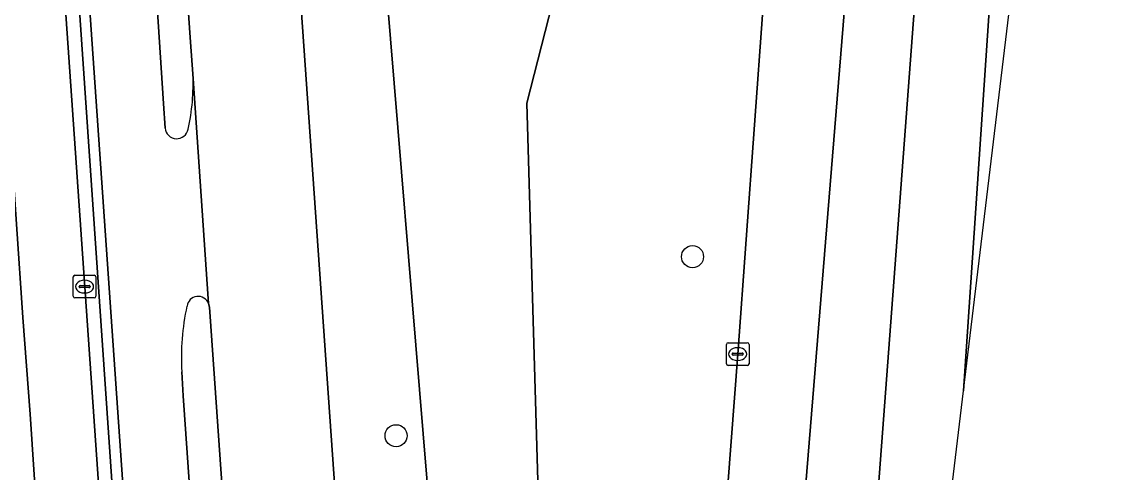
# Model space of a CAD drawing. Extents: x 161248 to 161848, y 384871 to 385383.
# Drawn here: x 161799.67 to 161848.41, y 385306.57 to 385326.51 of the extents above; entities that cross this region are included whole.
import ezdxf

# ---------------------------------------------------------------- set-up
doc = ezdxf.new("R2010")
doc.units = 0
for name, color, linetype in [('IMGEO_Berm_groen', 7, 'Continuous'), ('IMGEO_Berm_open', 7, 'Continuous'), ('IMGEO_Boom', 7, 'Continuous'), ('IMGEO_Fietspad_open', 7, 'Continuous'), ('IMGEO_Groenvoorziening', 7, 'Continuous'), ('IMGEO_Kolk', 7, 'Continuous'), ('IMGEO_Muur', 7, 'Continuous'), ('IMGEO_Rijbaan_regionaal_gesloten', 7, 'Continuous'), ('IMGEO_Voetpad_open', 7, 'Continuous')]:
    doc.layers.add(name, color=color, linetype=linetype)

msp = doc.modelspace()

# ---------------------------------------------------------------- linework, layer by layer
at = {"layer": 'IMGEO_Berm_groen'}
for points in [[(161812.969, 385355.46), (161812.468, 385351.533), (161810.363, 385351.383), (161810.451, 385350.052), (161811.078, 385340.796), (161817.448, 385250), (161818.054, 385241.62), (161819.519, 385220.338), (161820.763, 385202.038)], [(161832.415, 385338.59), (161830.939, 385351.516), (161830.805, 385352.903), (161829.794, 385352.948), (161829.262, 385352.972), (161828.775, 385352.994), (161827.957, 385346.444), (161827.714, 385344.496), (161826.852, 385340.216), (161824.925, 385332.823), (161823.326, 385328.009), (161822.02, 385322.916), (161823.145, 385284.452), (161823.031, 385250), (161823.001, 385241.01), (161822.257, 385250), (161815.82, 385327.746), (161816.166, 385334.74)], [(161822.02, 385322.916), (161823.326, 385328.009), (161824.925, 385332.823), (161826.852, 385340.216), (161827.714, 385344.496), (161827.957, 385346.444), (161820.884, 385348.462), (161820.852, 385348.089)], [(161816.166, 385334.74), (161815.82, 385327.746), (161822.257, 385250), (161823.001, 385241.01), (161823.031, 385250), (161823.145, 385284.452), (161822.02, 385322.916)], [(161825.632, 385244.355), (161825.773, 385247.608), (161826.033, 385250), (161826.86, 385257.604), (161828.314, 385273.073), (161828.725, 385278.097), (161829.723, 385290.378), (161831.359, 385311.824), (161832.467, 385327.037)]]:
    msp.add_lwpolyline(points, dxfattribs=at)
at = {"layer": 'IMGEO_Berm_open'}
for points in [[(161805.369, 385351.08), (161805.133, 385351.414), (161804.687, 385351.542), (161804.294, 385351.353), (161804.115, 385350.912), (161805.94, 385322.912), (161806.008, 385321.812)], [(161807.239, 385324.211), (161807.138, 385325.616), (161805.369, 385351.08)], [(161808.13, 385311.584), (161807.968, 385313.899), (161807.935, 385314.055)], [(161815.94, 385200.171), (161808.13, 385311.584)], [(161806.751, 385311.045), (161806.814, 385309.979), (161813.652, 385212.427), (161814.159, 385203.908), (161812.029, 385175.625), (161806.85, 385157.128), (161811.067, 385156.299), (161814.594, 385173.374), (161814.649, 385173.627), (161814.701, 385173.881), (161815.159, 385176.71), (161815.233, 385177.375), (161815.355, 385178.591), (161815.704, 385181.821)]]:
    msp.add_lwpolyline(points, dxfattribs=at)
for centre, radius, start, end in [((161798.01, 385323.776), 9.239, 347.4358, 2.6996), ((161806.521, 385321.865), 0.516, 185.8453, 348.9904), ((161807.47, 385313.88), 0.496, 20.6567, 172.6935), ((161816.86, 385311.711), 10.131, 167.2724, 183.7699)]:
    msp.add_arc(centre, radius, start, end, dxfattribs=at)
at = {"layer": 'IMGEO_Boom'}
for centre in [(161829.357, 385316.131), (161816.236, 385308.211)]:
    msp.add_circle(centre, 0.489, dxfattribs=at)
at = {"layer": 'IMGEO_Fietspad_open'}
for points in [[(161799.482, 385356.188), (161801.247, 385347.561), (161808.054, 385250), (161811.014, 385207.171), (161810.795, 385201.149), (161810.725, 385197.446), (161809.973, 385187.32), (161809.023, 385177.396), (161808.364, 385173.407), (161805.798, 385165.717), (161804.851, 385161.932), (161799.416, 385136.747), (161802.317, 385136.129), (161806.85, 385157.128)], [(161806.008, 385321.812), (161805.94, 385322.912), (161804.115, 385350.912), (161804.294, 385351.353), (161804.687, 385351.542), (161805.133, 385351.414), (161805.369, 385351.08), (161805.249, 385352.81)], [(161807.935, 385314.055), (161807.239, 385324.211)], [(161806.85, 385157.128), (161812.029, 385175.625), (161814.159, 385203.908), (161813.652, 385212.427), (161806.814, 385309.979), (161806.751, 385311.045)]]:
    msp.add_lwpolyline(points, dxfattribs=at)
for centre, radius, start, end in [((161798.01, 385323.776), 9.239, 347.4358, 2.6996), ((161806.521, 385321.865), 0.516, 185.8453, 348.9904), ((161807.47, 385313.88), 0.496, 20.6567, 172.6935), ((161816.86, 385311.711), 10.131, 167.2724, 183.7699)]:
    msp.add_arc(centre, radius, start, end, dxfattribs=at)
at = {"layer": 'IMGEO_Groenvoorziening'}
msp.add_lwpolyline([(161801.504, 385286.924), (161800.036, 385309.166), (161799.707, 385313.446), (161798.011, 385338.225), (161794.566, 385338.411), (161795.257, 385310.23), (161788.827, 385310.268), (161788.928, 385313.964), (161787.504, 385314.033), (161787.886, 385308.846), (161788.455, 385301.124), (161791.448, 385301.344), (161792.543, 385286.494)], close=True, dxfattribs=at)
at = {"layer": 'IMGEO_Kolk'}
for p, q in [((161801.943, 385314.383), (161801.943, 385315.235)), ((161802.018, 385315.309), (161802.87, 385315.309)), ((161802.431, 385315.089), (161802.456, 385315.089)), ((161802.944, 385315.235), (161802.944, 385314.383)), ((161802.202, 385314.803), (161802.202, 385314.815)), ((161802.64, 385314.766), (161802.242, 385314.766)), ((161802.245, 385314.852), (161802.643, 385314.852)), ((161802.686, 385314.815), (161802.686, 385314.803)), ((161802.87, 385314.309), (161802.018, 385314.309)), ((161802.454, 385314.529), (161802.429, 385314.529)), ((161830.857, 385311.398), (161830.857, 385312.25)), ((161830.932, 385312.324), (161831.784, 385312.324)), ((161831.858, 385312.25), (161831.858, 385311.398)), ((161831.116, 385311.818), (161831.116, 385311.83)), ((161831.554, 385311.781), (161831.156, 385311.781)), ((161831.159, 385311.867), (161831.557, 385311.867)), ((161831.345, 385312.104), (161831.37, 385312.104)), ((161831.6, 385311.83), (161831.6, 385311.818)), ((161831.784, 385311.324), (161830.932, 385311.324)), ((161831.368, 385311.544), (161831.343, 385311.544))]:
    msp.add_line(p, q, dxfattribs=at)
for points in [[(161801.943, 385314.383), (161801.943, 385315.235)], [(161802.018, 385315.309), (161802.87, 385315.309)], [(161802.944, 385315.235), (161802.944, 385314.383)], [(161802.87, 385314.309), (161802.018, 385314.309)], [(161830.857, 385311.398), (161830.857, 385312.25)], [(161830.932, 385312.324), (161831.784, 385312.324)], [(161831.858, 385312.25), (161831.858, 385311.398)], [(161831.784, 385311.324), (161830.932, 385311.324)]]:
    msp.add_lwpolyline(points, dxfattribs=at)
for centre, radius, start, end in [((161802.02, 385315.233), 0.0765, 91.552, 178.448), ((161802.02, 385315.233), 0.0765, 91.552, 178.448), ((161802.868, 385315.233), 0.0765, 1.552, 88.448), ((161802.868, 385315.233), 0.0765, 1.552, 88.448), ((161802.242, 385314.812), 0.0403, 85.8775, 175.7526), ((161802.239, 385314.802), 0.0366, 178.938, 274.7102), ((161802.643, 385314.809), 0.043, 264.8664, 352.4533), ((161802.647, 385314.814), 0.0386, 1.7309, 96.639), ((161802.02, 385314.385), 0.0765, 181.552, 268.448), ((161802.02, 385314.385), 0.0765, 181.552, 268.448), ((161802.868, 385314.385), 0.0765, 271.552, 358.448), ((161802.868, 385314.385), 0.0765, 271.552, 358.448), ((161830.934, 385312.248), 0.0765, 91.552, 178.448), ((161830.934, 385312.248), 0.0765, 91.552, 178.448), ((161831.782, 385312.248), 0.0765, 1.552, 88.448), ((161831.782, 385312.248), 0.0765, 1.552, 88.448), ((161831.156, 385311.827), 0.0403, 85.8775, 175.7526), ((161831.153, 385311.817), 0.0366, 178.938, 274.7102), ((161831.557, 385311.824), 0.043, 264.8664, 352.4533), ((161831.561, 385311.829), 0.0386, 1.7309, 96.639), ((161830.934, 385311.4), 0.0765, 181.552, 268.448), ((161830.934, 385311.4), 0.0765, 181.552, 268.448), ((161831.782, 385311.4), 0.0765, 271.552, 358.448), ((161831.782, 385311.4), 0.0765, 271.552, 358.448)]:
    msp.add_arc(centre, radius, start, end, dxfattribs=at)
for centre, major_axis, ratio, start_param, end_param in [((161802.43, 385314.809), (-0.387, 0.002), 0.722429, 4.712389, 7.853982), ((161802.455, 385314.809), (-0.39, 0.002), 0.717154, 1.570796, 4.712389), ((161831.344, 385311.824), (-0.387, 0.002), 0.722429, 4.712389, 7.853982), ((161831.369, 385311.824), (-0.39, 0.002), 0.717154, 1.570796, 4.712389)]:
    msp.add_ellipse(centre, major_axis=major_axis, ratio=ratio, start_param=start_param, end_param=end_param, dxfattribs=at)
at = {"layer": 'IMGEO_Muur'}
msp.add_lwpolyline([(161809.266, 385191.488), (161808.119, 385177.946), (161808.589, 385177.868), (161809.778, 385192.126), (161810.465, 385207.275), (161807.52, 385250), (161800.798, 385347.634), (161800.175, 385347.621), (161806.977, 385250), (161809.957, 385207.224)], close=True, dxfattribs=at)
at = {"layer": 'IMGEO_Rijbaan_regionaal_gesloten'}
msp.add_lwpolyline([(161844.731, 385383.258), (161843.005, 385383.208), (161841.331, 385358.305), (161840.149, 385339.983), (161835.302, 385275.534), (161832.26, 385245.433), (161832.129, 385244.136), (161827.354, 385207.649), (161824.158, 385190.185), (161821.142, 385173.699), (161813.159, 385133.822), (161815.133, 385133.402), (161827.022, 385190.904), (161841.361, 385310.203), (161843.332, 385339.452), (161844.588, 385358.474), (161846.294, 385383.303)], close=True, dxfattribs=at)
for points in [[(161846.294, 385383.303), (161844.588, 385358.474), (161843.332, 385339.452), (161841.361, 385310.203), (161846.025, 385349.007), (161848.414, 385383.364), (161846.294, 385383.303)], [(161835.302, 385275.534), (161840.149, 385339.983), (161841.331, 385358.305), (161843.005, 385383.208), (161839.562, 385383.109), (161839.504, 385382.247), (161839.452, 385381.464), (161839.432, 385381.161), (161838.735, 385370.829), (161838.674, 385369.936), (161838.446, 385366.578), (161838.207, 385363.042), (161838.137, 385362.021), (161837.989, 385359.837), (161837.879, 385358.218), (161837.857, 385357.892), (161837.794, 385356.966), (161836.528, 385338.731), (161836.173, 385328.205), (161830.26, 385255.555)], [(161820.763, 385202.038), (161819.519, 385220.338), (161818.054, 385241.62), (161817.448, 385250), (161811.078, 385340.796), (161810.451, 385350.052), (161810.363, 385351.383), (161810.086, 385356.298)], [(161805.249, 385352.81), (161805.369, 385351.08), (161807.138, 385325.616), (161807.239, 385324.211), (161807.935, 385314.055), (161807.968, 385313.899), (161808.13, 385311.584), (161815.94, 385200.171)], [(161832.467, 385327.037), (161831.359, 385311.824), (161829.723, 385290.378), (161828.725, 385278.097), (161828.314, 385273.073), (161826.86, 385257.604), (161826.033, 385250), (161825.773, 385247.608), (161825.632, 385244.355), (161824.63, 385221.78), (161824.131, 385211.474), (161825.195, 385215.738), (161830.26, 385255.555), (161836.173, 385328.205), (161836.528, 385338.731)]]:
    msp.add_lwpolyline(points, dxfattribs=at)
at = {"layer": 'IMGEO_Voetpad_open'}
for points in [[(161799.416, 385136.747), (161804.851, 385161.932), (161805.798, 385165.717), (161808.364, 385173.407), (161809.023, 385177.396), (161809.973, 385187.32), (161810.725, 385197.446), (161810.795, 385201.149), (161811.014, 385207.171), (161808.054, 385250), (161801.247, 385347.561), (161799.482, 385356.188)], [(161796.807, 385355.822), (161797.526, 385345.32), (161798.011, 385338.225), (161799.707, 385313.446), (161800.036, 385309.166), (161801.504, 385286.924), (161801.666, 385284.479), (161802.83, 385266.843), (161804.116, 385248.022), (161804.45, 385243.135), (161805.036, 385234.554), (161805.407, 385229.116), (161805.728, 385224.419), (161806.062, 385219.53), (161806.086, 385219.181), (161806.91, 385207.1), (161806.835, 385202.034), (161806.647, 385199.228), (161806.537, 385196.879)], [(161809.266, 385191.488), (161809.957, 385207.224), (161806.977, 385250), (161800.175, 385347.621), (161800.798, 385347.634), (161807.52, 385250), (161810.465, 385207.275), (161809.778, 385192.126)]]:
    msp.add_lwpolyline(points, dxfattribs=at)

doc.saveas('drawing.dxf')
